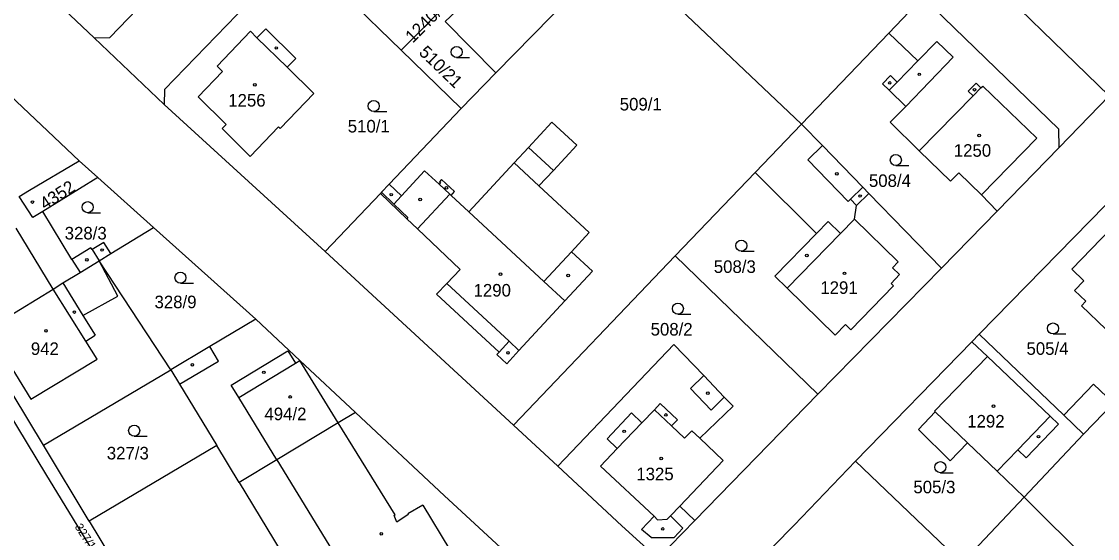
# Model space of a CAD drawing. Extents: x -679220 to -673243, y -1075091 to -1066557.
# Drawn here: x -675968.3 to -675822.7, y -1072173.3 to -1072103.3 of the extents above; entities that cross this region are included whole.
import ezdxf

# ---------------------------------------------------------------- set-up
doc = ezdxf.new("R2010")
doc.units = 0
for name, color, linetype in [('Hranice parcel', 7, 'Continuous'), ('Parcelní čísla', 7, 'Continuous'), ('Vnitřní kresba', 7, 'Continuous'), ('Značky budov', 7, 'Continuous'), ('Značky kultur', 7, 'Continuous')]:
    doc.layers.add(name, color=color, linetype=linetype)

msp = doc.modelspace()

# ---------------------------------------------------------------- linework, layer by layer
at = {"layer": 'Hranice parcel'}
for p, q in [((-675862.72, -1072117.14), (-675887.71, -1072093.48)), ((-675916.94, -1072107.15), (-675930.8, -1072093.65)), ((-675891.18, -1072097.02), (-675904.11, -1072110.22)), ((-675916.94, -1072107.15), (-675908.6, -1072098.72)), ((-675846.3, -1072099.98), (-675850.93, -1072104.82)), ((-675850.93, -1072104.82), (-675862.72, -1072117.14)), ((-675949, -1072114.48), (-675958.48, -1072105.46)), ((-675908.82, -1072115.02), (-675916.94, -1072107.15)), ((-675904.11, -1072110.22), (-675908.82, -1072115.02)), ((-675960.5, -1072122.13), (-675971.7, -1072111.57)), ((-675827.84, -1072120.31), (-675821.11, -1072113.32)), ((-675949, -1072114.48), (-675927.21, -1072134.38)), ((-675908.82, -1072115.02), (-675918.57, -1072125.29)), ((-675862.72, -1072117.14), (-675868.99, -1072123.69)), ((-675836.27, -1072128.95), (-675827.84, -1072120.31)), ((-675960.5, -1072122.13), (-675958.01, -1072124.37)), ((-675868.99, -1072123.69), (-675879.83, -1072135.01)), ((-675958.01, -1072124.37), (-675965.46, -1072128.98)), ((-675950.47, -1072131.15), (-675958.01, -1072124.37)), ((-675919.75, -1072126.53), (-675927.21, -1072134.38)), ((-675843.79, -1072136.66), (-675853.6, -1072126.54)), ((-675819.48, -1072125.94), (-675838.69, -1072145.61)), ((-675836.27, -1072128.95), (-675843.79, -1072136.66)), ((-675956.24, -1072134.69), (-675950.47, -1072131.15)), ((-675936.62, -1072143.58), (-675950.47, -1072131.15)), ((-675957.83, -1072135.67), (-675956.24, -1072134.69)), ((-675948.12, -1072150.4), (-675957.83, -1072135.67)), ((-675927.21, -1072134.38), (-675901.74, -1072157.9)), ((-675879.83, -1072135.01), (-675901.74, -1072157.9)), ((-675860.51, -1072153.73), (-675879.83, -1072135.01)), ((-675843.79, -1072136.66), (-675860.51, -1072153.73)), ((-675965.35, -1072160.63), (-675974.36, -1072145.69)), ((-675838.69, -1072145.61), (-675839.69, -1072146.61)), ((-675839.69, -1072146.61), (-675855.42, -1072162.79)), ((-675965.35, -1072160.63), (-675948.12, -1072150.4)), ((-675860.51, -1072153.73), (-675877.17, -1072170.82)), ((-675901.74, -1072157.9), (-675895.7, -1072163.48)), ((-675824.56, -1072159.14), (-675832.59, -1072167.65)), ((-675959.18, -1072170.89), (-675965.35, -1072160.63)), ((-675941.89, -1072160.67), (-675959.18, -1072170.89)), ((-675938.85, -1072165.67), (-675941.89, -1072160.67)), ((-675841, -1072176.55), (-675855.42, -1072162.79)), ((-675938.85, -1072165.67), (-675929.38, -1072181.3)), ((-675832.59, -1072167.65), (-675841, -1072176.55)), ((-675832.59, -1072167.65), (-675822.87, -1072177.31)), ((-675882.2, -1072175.96), (-675877.17, -1072170.82))]:
    msp.add_line(p, q, dxfattribs=at)
for points in [[(-675821.11, -1072113.32), (-675840.72, -1072094.24), (-675792.04, -1072044.17), (-675771.9, -1072062.7)], [(-675976.24, -1072088.58), (-675969.9, -1072094.63), (-675958.48, -1072105.46)], [(-675930.8, -1072093.65), (-675948.97, -1072112.49), (-675949, -1072114.48)], [(-675958.48, -1072105.46), (-675956.35, -1072105.41), (-675947.74, -1072096.46)], [(-675907.39, -1072099.88), (-675910.97, -1072103.28), (-675904.11, -1072110.22)], [(-675827.84, -1072120.31), (-675827.89, -1072117.85), (-675846.3, -1072099.98)], [(-675944.43, -1072113.45), (-675940.61, -1072117.2), (-675941.17, -1072117.77), (-675937.35, -1072121.52), (-675933.52, -1072117.53), (-675933.29, -1072117.75), (-675928.75, -1072113.02), (-675932.38, -1072109.45), (-675931.21, -1072108.26), (-675935.25, -1072104.25), (-675936.45, -1072105.46), (-675937.33, -1072104.59), (-675941.84, -1072109.33), (-675941.12, -1072110.03), (-675944.43, -1072113.45)], [(-675850.93, -1072104.82), (-675846.98, -1072108.61), (-675849.79, -1072111.48), (-675850.71, -1072110.58), (-675851.78, -1072111.68), (-675850.86, -1072112.57), (-675848.63, -1072114.76), (-675850.74, -1072116.87), (-675846.79, -1072120.75), (-675842.58, -1072124.88), (-675841.46, -1072123.73), (-675838.39, -1072126.74), (-675836.27, -1072128.95)], [(-675919.75, -1072126.53), (-675916.16, -1072129.96), (-675914.72, -1072131.34), (-675908.95, -1072136.84), (-675910.77, -1072138.75), (-675912.15, -1072140.2), (-675903.68, -1072148.02), (-675903.98, -1072148.34), (-675902.62, -1072149.59), (-675900.98, -1072147.81), (-675894.76, -1072141.1), (-675891.03, -1072137.06), (-675893.87, -1072134.43), (-675891.48, -1072131.85), (-675898.29, -1072125.53), (-675896.33, -1072123.42), (-675893.17, -1072120.01), (-675896.52, -1072116.9), (-675899.68, -1072120.31), (-675901.62, -1072122.4), (-675907.77, -1072129.04), (-675910.18, -1072126.81), (-675909.7, -1072126.29), (-675911.46, -1072124.67), (-675911.72, -1072124.95), (-675911.59, -1072125.08), (-675911.8, -1072125.3), (-675913.75, -1072123.49), (-675916.87, -1072126.86), (-675918.57, -1072125.29)], [(-675853.6, -1072126.54), (-675854.44, -1072125.68), (-675859.88, -1072120.07), (-675862.72, -1072117.14)], [(-675968.63, -1072126.95), (-675967.23, -1072126.09), (-675960.5, -1072122.13)], [(-675990.34, -1072122.74), (-675965.06, -1072164.5), (-675944.22, -1072198.66), (-675920.45, -1072238.88), (-675899.68, -1072273.04), (-675879.13, -1072306.74), (-675849.47, -1072355.79), (-675790.19, -1072454.14)], [(-675868.99, -1072123.69), (-675860.7, -1072131.96), (-675866.33, -1072137.73), (-675864.68, -1072139.35), (-675858.16, -1072145.72), (-675856.77, -1072144.29), (-675856.04, -1072144.99), (-675850.27, -1072139.05), (-675850.61, -1072138.72), (-675849.46, -1072137.51), (-675850.41, -1072136.61), (-675849.65, -1072135.81), (-675855.58, -1072130.03), (-675855.27, -1072128.16), (-675853.6, -1072126.54)], [(-675918.57, -1072125.29), (-675919.6, -1072126.37), (-675919.75, -1072126.53)], [(-675965.46, -1072128.98), (-675966.81, -1072129.82), (-675968.63, -1072126.95)], [(-675956.24, -1072134.69), (-675957.18, -1072133.17), (-675958.76, -1072134.14), (-675958.92, -1072133.89), (-675961.49, -1072135.47), (-675965.46, -1072128.98)], [(-675824.23, -1072141.13), (-675824.84, -1072141.77), (-675821.55, -1072144.91), (-675819.75, -1072142.98), (-675818.68, -1072144.06), (-675812.07, -1072137.25), (-675819.54, -1072129.99), (-675826.15, -1072136.81), (-675824.52, -1072138.39), (-675825.76, -1072139.67), (-675824.23, -1072141.13)], [(-675974.36, -1072145.69), (-675972.91, -1072144.92), (-675964.04, -1072139.48), (-675962.74, -1072138.64), (-675960.4, -1072137.25), (-675957.83, -1072135.67)], [(-675805.49, -1072139.38), (-675820.51, -1072154.95), (-675824.56, -1072159.14)], [(-675936.62, -1072143.58), (-675942.83, -1072147.27), (-675948.12, -1072150.4)], [(-675923.12, -1072156.21), (-675930.65, -1072149.18), (-675936.62, -1072143.58)], [(-675824.56, -1072159.14), (-675827.24, -1072156.55), (-675838.69, -1072145.61)], [(-675877.17, -1072170.82), (-675879.2, -1072168.86), (-675873.36, -1072162.69), (-675876.52, -1072159.69), (-675872.01, -1072155.36), (-675873.2, -1072154.12), (-675875.98, -1072151.2), (-675880.02, -1072146.97), (-675895.7, -1072163.48)], [(-675839.69, -1072146.61), (-675837.57, -1072148.63), (-675844.72, -1072156.04), (-675844.64, -1072156.12), (-675846.92, -1072158.51), (-675842.6, -1072162.75), (-675840.25, -1072160.32), (-675836.25, -1072164.14), (-675832.59, -1072167.65)], [(-675948.12, -1072150.4), (-675946.95, -1072152.37), (-675941.89, -1072160.67)], [(-675923.12, -1072156.21), (-675925.47, -1072157.62), (-675933.75, -1072162.6), (-675938.85, -1072165.67)], [(-675889.92, -1072187.67), (-675889.47, -1072187.41), (-675911.07, -1072167.47), (-675923.12, -1072156.21)], [(-675895.7, -1072163.48), (-675887.06, -1072171.53), (-675882.2, -1072175.96)], [(-675855.42, -1072162.79), (-675863.71, -1072171.45), (-675874.86, -1072182.77)], [(-675959.18, -1072170.89), (-675953.64, -1072180.04), (-675952.8, -1072181.4), (-675950.72, -1072184.79), (-675950.97, -1072184.94), (-675948.1, -1072189.62), (-675947.84, -1072189.46), (-675945.71, -1072192.93)]]:
    msp.add_lwpolyline(points, dxfattribs=at)
at = {"layer": 'Vnitřní kresba'}
for p, q in [((-675936.45, -1072105.46), (-675932.38, -1072109.45)), ((-675846.98, -1072108.61), (-675844.42, -1072105.99)), ((-675844.42, -1072105.99), (-675842.21, -1072108.09)), ((-675848.63, -1072114.76), (-675842.21, -1072108.09)), ((-675850.86, -1072112.57), (-675849.79, -1072111.48)), ((-675839.1, -1072111.61), (-675840.16, -1072112.68)), ((-675839.5, -1072113.32), (-675838.45, -1072112.25)), ((-675838.45, -1072112.25), (-675839.1, -1072111.61)), ((-675838.45, -1072112.25), (-675838.2, -1072112)), ((-675838.2, -1072112), (-675830.9, -1072119.07)), ((-675846.79, -1072120.75), (-675839.5, -1072113.32)), ((-675840.16, -1072112.68), (-675839.5, -1072113.32)), ((-675838.39, -1072126.74), (-675830.9, -1072119.07)), ((-675899.68, -1072120.31), (-675896.33, -1072123.42)), ((-675859.88, -1072120.07), (-675861.89, -1072122.01)), ((-675901.62, -1072122.4), (-675898.29, -1072125.53)), ((-675861.89, -1072122.01), (-675856.44, -1072127.62)), ((-675911.8, -1072125.3), (-675910.33, -1072126.66)), ((-675919.6, -1072126.37), (-675917.92, -1072127.98)), ((-675917.92, -1072127.98), (-675916.87, -1072126.86)), ((-675910.33, -1072126.66), (-675914.72, -1072131.34)), ((-675910.33, -1072126.66), (-675910.18, -1072126.81)), ((-675856.1, -1072127.3), (-675854.44, -1072125.68)), ((-675917.92, -1072127.98), (-675916.01, -1072129.8)), ((-675856.44, -1072127.62), (-675856.1, -1072127.3)), ((-675856.1, -1072127.3), (-675855.27, -1072128.16)), ((-675916.01, -1072129.8), (-675916.16, -1072129.96)), ((-675907.77, -1072129.04), (-675897.61, -1072138.46)), ((-675964.04, -1072139.48), (-675969.05, -1072131.24)), ((-675860.7, -1072131.96), (-675859.13, -1072130.35)), ((-675857.47, -1072131.96), (-675859.13, -1072130.35)), ((-675857.47, -1072131.96), (-675855.58, -1072130.03)), ((-675864.68, -1072139.35), (-675857.47, -1072131.96)), ((-675958.76, -1072134.14), (-675957.83, -1072135.67)), ((-675961.49, -1072135.47), (-675960.4, -1072137.25)), ((-675955.29, -1072140.44), (-675957.83, -1072135.67)), ((-675897.61, -1072138.46), (-675893.87, -1072134.43)), ((-675962.74, -1072138.64), (-675960.01, -1072143.05)), ((-675897.61, -1072138.46), (-675894.76, -1072141.1)), ((-675959.63, -1072146.52), (-675964.04, -1072139.48)), ((-675910.77, -1072138.75), (-675902.33, -1072146.56)), ((-675960.01, -1072143.05), (-675955.29, -1072140.44)), ((-675960.01, -1072143.05), (-675958.36, -1072145.73)), ((-675972.91, -1072144.92), (-675967.05, -1072154.38)), ((-675959.63, -1072146.52), (-675958.36, -1072145.73)), ((-675958.1, -1072148.97), (-675959.63, -1072146.52)), ((-675941.66, -1072149.24), (-675942.83, -1072147.27)), ((-675903.68, -1072148.02), (-675902.33, -1072146.56)), ((-675902.33, -1072146.56), (-675900.98, -1072147.81)), ((-675939.94, -1072152.48), (-675932.28, -1072147.83)), ((-675932.28, -1072147.83), (-675931.24, -1072149.54)), ((-675837.57, -1072148.63), (-675829.08, -1072156.71)), ((-675967.05, -1072154.38), (-675958.1, -1072148.97)), ((-675946.95, -1072152.37), (-675941.66, -1072149.24)), ((-675938.9, -1072154.19), (-675931.24, -1072149.54)), ((-675931.24, -1072149.54), (-675930.65, -1072149.18)), ((-675925.47, -1072157.62), (-675930.65, -1072149.18)), ((-675877.78, -1072152.94), (-675875.98, -1072151.2)), ((-675938.9, -1072154.19), (-675939.94, -1072152.48)), ((-675874.97, -1072155.87), (-675877.78, -1072152.94)), ((-675827.24, -1072156.55), (-675823.2, -1072152.36)), ((-675823.2, -1072152.36), (-675820.51, -1072154.95)), ((-675933.75, -1072162.6), (-675938.9, -1072154.19)), ((-675874.97, -1072155.87), (-675873.2, -1072154.12)), ((-675884.34, -1072157.6), (-675882.65, -1072155.82)), ((-675882.65, -1072155.82), (-675881.85, -1072154.97)), ((-675880.34, -1072158.01), (-675882.65, -1072155.82)), ((-675881.85, -1072154.97), (-675879.54, -1072157.17)), ((-675844.64, -1072156.12), (-675840.25, -1072160.32)), ((-675917.74, -1072170.07), (-675925.47, -1072157.62)), ((-675885.75, -1072156.26), (-675889.06, -1072159.76)), ((-675887.68, -1072161.07), (-675884.34, -1072157.6)), ((-675884.34, -1072157.6), (-675885.75, -1072156.26)), ((-675879.54, -1072157.17), (-675880.34, -1072158.01)), ((-675829.08, -1072156.71), (-675833.47, -1072161.24)), ((-675829.08, -1072156.71), (-675827.95, -1072157.79)), ((-675880.34, -1072158.01), (-675878.56, -1072159.69)), ((-675878.56, -1072159.69), (-675877.6, -1072158.67)), ((-675877.6, -1072158.67), (-675876.52, -1072159.69)), ((-675832.31, -1072162.35), (-675827.95, -1072157.79)), ((-675889.06, -1072159.76), (-675887.68, -1072161.07)), ((-675889.94, -1072163.45), (-675887.68, -1072161.07)), ((-675833.47, -1072161.24), (-675836.25, -1072164.14)), ((-675833.47, -1072161.24), (-675832.31, -1072162.35)), ((-675933.75, -1072162.6), (-675913.85, -1072195.08)), ((-675889.94, -1072163.45), (-675882.7, -1072170.25)), ((-675913.98, -1072168.74), (-675916.03, -1072169.93)), ((-675913.98, -1072168.74), (-675910.32, -1072174.79)), ((-675880.48, -1072170.2), (-675879.2, -1072168.86)), ((-675917.88, -1072170.13), (-675917.74, -1072170.07)), ((-675917.51, -1072171.04), (-675917.88, -1072170.13)), ((-675915.98, -1072170.02), (-675917.51, -1072171.04)), ((-675916.03, -1072169.93), (-675915.98, -1072170.02)), ((-675884.38, -1072172.04), (-675882.7, -1072170.25)), ((-675882.7, -1072170.25), (-675882.21, -1072170.71)), ((-675882.21, -1072170.71), (-675880.9, -1072170.64)), ((-675880.9, -1072170.64), (-675880.48, -1072170.2)), ((-675880.48, -1072170.2), (-675878.79, -1072171.85)), ((-675883.09, -1072173.11), (-675884.38, -1072172.04)), ((-675879.97, -1072173.13), (-675878.79, -1072171.85)), ((-675883.09, -1072173.11), (-675879.97, -1072173.13))]:
    msp.add_line(p, q, dxfattribs=at)
at = {"layer": 'Značky budov'}
for centre in [(-675933.83, -1072106.85), (-675846.79, -1072110.42), (-675936.75, -1072111.83), (-675850.8, -1072111.58), (-675839.31, -1072112.5), (-675838.68, -1072118.7), (-675857.96, -1072123.88), (-675910.81, -1072125.78), (-675918.27, -1072126.71), (-675854.81, -1072126.89), (-675966.85, -1072127.71), (-675914.35, -1072127.36), (-675957.42, -1072134.2), (-675959.47, -1072135.52), (-675862.01, -1072134.94), (-675856.91, -1072137.36), (-675903.48, -1072137.47), (-675894.32, -1072137.65), (-675961.17, -1072142.6), (-675965.01, -1072145.14), (-675902.47, -1072148.13), (-675945.2, -1072149.74), (-675935.53, -1072150.76), (-675931.95, -1072154.09), (-675875.42, -1072153.59), (-675836.74, -1072155.34), (-675881.09, -1072156.53), (-675886.75, -1072158.75), (-675830.66, -1072159.47), (-675881.72, -1072162.43), (-675881.53, -1072171.96), (-675919.62, -1072172.63)]:
    msp.add_circle(centre, 0.175, dxfattribs=at)
at = {"layer": 'Značky kultur'}
for p, q in [((-675909.42, -1072108.15), (-675907.67, -1072108.15)), ((-675920.64, -1072115.46), (-675918.89, -1072115.46)), ((-675849.97, -1072122.77), (-675848.22, -1072122.77)), ((-675959.36, -1072129.15), (-675957.61, -1072129.15)), ((-675870.89, -1072134.36), (-675869.14, -1072134.36)), ((-675946.81, -1072138.7), (-675945.06, -1072138.7)), ((-675879.47, -1072142.89), (-675877.72, -1072142.89)), ((-675828.69, -1072145.57), (-675826.94, -1072145.57)), ((-675953.07, -1072159.4), (-675951.32, -1072159.4)), ((-675843.94, -1072164.35), (-675842.19, -1072164.35))]:
    msp.add_line(p, q, dxfattribs=at)
for centre in [(-675909.42, -1072107.4), (-675920.64, -1072114.71), (-675849.97, -1072122.02), (-675959.36, -1072128.4), (-675870.89, -1072133.61), (-675946.81, -1072137.95), (-675879.47, -1072142.14), (-675828.69, -1072144.82), (-675953.07, -1072158.65), (-675843.94, -1072163.6)]:
    msp.add_circle(centre, 0.75, dxfattribs=at)

# ---------------------------------------------------------------- texts
at = {"layer": 'Parcelní čísla'}
for s, height, rotation, p in [('1240/5', 1.7, 45, (-675915.36, -1072106.26)), ('510/21', 1.7, 316, (-675914.64, -1072107.58)), ('4352', 1.7, 33, (-675965.14, -1072128.84)), ('327/11', 1.14, 303, (-675961.17, -1072171.68))]:
    msp.add_text(s, height=height, rotation=rotation, dxfattribs=at).set_placement(p)
for s, p in [('1256', (-675940.34, -1072114.78)), ('509/1', (-675887.34, -1072115.31)), ('510/1', (-675924.16, -1072118.29)), ('1250', (-675842.12, -1072121.57)), ('508/4', (-675853.61, -1072125.66)), ('328/3', (-675962.48, -1072132.77)), ('508/3', (-675874.61, -1072137.3)), ('1291', (-675860.19, -1072140.14)), ('1290', (-675907.13, -1072140.5)), ('328/9', (-675950.32, -1072142.08)), ('508/2', (-675883.16, -1072145.78)), ('942', (-675967.06, -1072148.41)), ('505/4', (-675832.28, -1072148.39)), ('494/2', (-675935.44, -1072157.24)), ('1292', (-675840.3, -1072158.23)), ('327/3', (-675956.78, -1072162.55)), ('1325', (-675885.1, -1072165.37)), ('505/3', (-675847.59, -1072167.14))]:
    msp.add_text(s, height=1.7, dxfattribs=at).set_placement(p)

doc.saveas('drawing.dxf')
